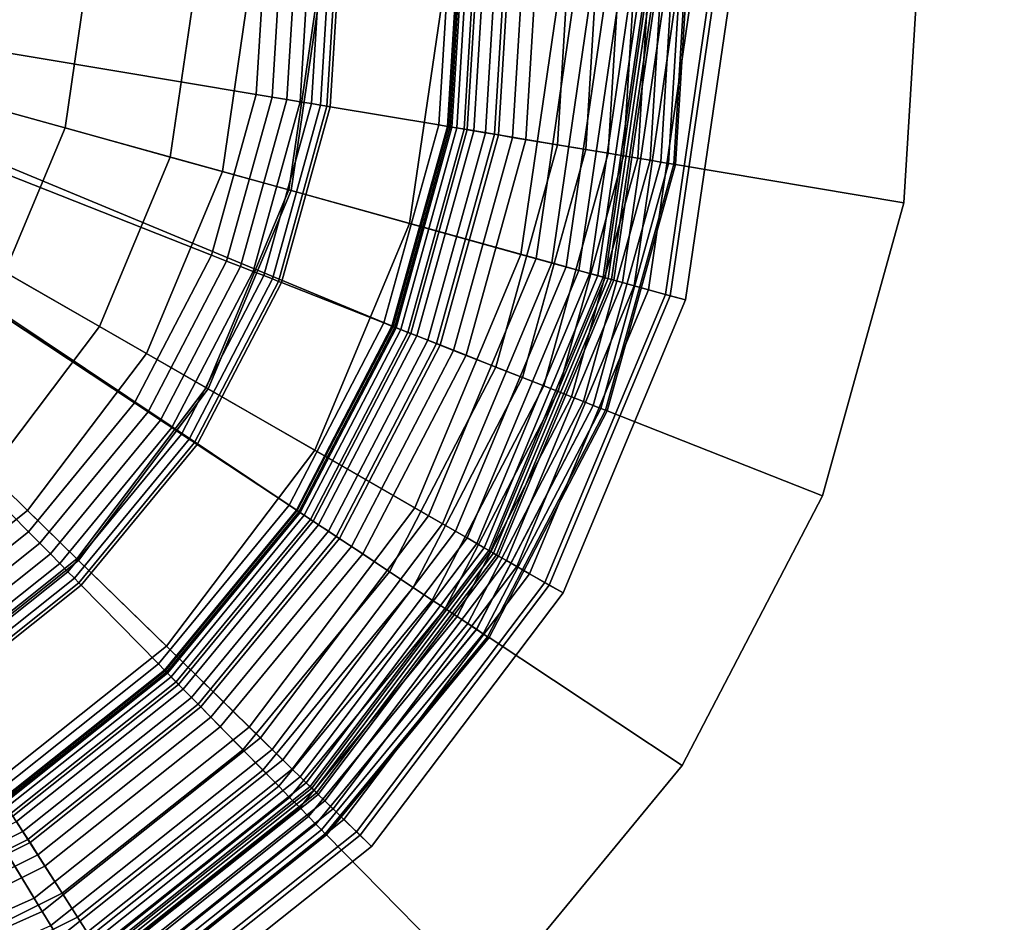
# Model space of a CAD drawing. Extents: x -43.1 to 43.1, y -41.3 to 41.3.
# Tile 302 of 656: x -4.6 to -3.6, y -18.6 to -17.7. Entities that reach past the tile are written whole.
import ezdxf

# ---------------------------------------------------------------- set-up
doc = ezdxf.new("R2010")
doc.units = 0
for name, color, linetype in [('LAMP', 7, 'CONTINUOUS'), ('LAMP_SUPPORT', 18, 'CONTINUOUS'), ('METAL_BASE', 254, 'CONTINUOUS')]:
    doc.layers.add(name, color=color, linetype=linetype)

msp = doc.modelspace()

# ---------------------------------------------------------------- linework, layer by layer
at = {"layer": 'LAMP'}
for points in [[(-4.3468, -17.6748, 49.367), (-4.367, -17.486, 49.367), (-5.1041, -17.6602, 49.367), (-4.3743, -17.8627, 49.367)], [(-4.5041, -17.6718, 52.4972), (-4.5258, -17.8206, 52.4972), (-4.5838, -17.9594, 52.4972), (-5.1041, -17.6602, 52.4972)], [(-4.5621, -18.1892, 49.367), (-4.4475, -18.0378, 49.367), (-5.1041, -17.6602, 49.367), (-4.7106, -18.3074, 49.367)], [(-4.3743, -17.8627, 49.367), (-5.1041, -17.6602, 49.367), (-4.4475, -18.0378, 49.367)], [(-4.399, -17.6738, 52.4759), (-4.4245, -17.8487, 52.4759), (-4.5258, -17.8206, 52.4972), (-4.5041, -17.6718, 52.4972)], [(-4.2805, -17.6761, 52.4176), (-4.3103, -17.8804, 52.4176), (-4.4245, -17.8487, 52.4759), (-4.399, -17.6738, 52.4759)], [(-4.3468, -17.6748, 49.367), (-4.3743, -17.8627, 49.367), (-4.3082, -17.881, 49.8664), (-4.2783, -17.6761, 49.8664)], [(-4.1599, -17.6784, 52.3306), (-4.1941, -17.9126, 52.3306), (-4.3103, -17.8804, 52.4176), (-4.2805, -17.6761, 52.4176)], [(-4.2783, -17.6761, 49.8664), (-4.3082, -17.881, 49.8664), (-4.0722, -17.9464, 49.8588), (-4.0335, -17.6808, 49.8588)], [(-4.0486, -17.6805, 52.2234), (-4.0868, -17.9424, 52.2234), (-4.1941, -17.9126, 52.3306), (-4.1599, -17.6784, 52.3306)], [(-3.958, -17.6823, 52.1042), (-3.9995, -17.9666, 52.1042), (-4.0868, -17.9424, 52.2234), (-4.0486, -17.6805, 52.2234)], [(-4.0335, -17.6808, 49.8588), (-4.0722, -17.9464, 49.8588), (-4.0572, -17.9506, 49.8601), (-4.0179, -17.6811, 49.8601)], [(-4.0179, -17.6811, 49.8601), (-4.0572, -17.9506, 49.8601), (-4.0433, -17.9545, 49.8647), (-4.0034, -17.6814, 49.8647)], [(-4.0034, -17.6814, 49.8647), (-4.0433, -17.9545, 49.8647), (-4.0309, -17.9579, 49.8722), (-3.9906, -17.6816, 49.8722)], [(-3.9906, -17.6816, 49.8722), (-4.0309, -17.9579, 49.8722), (-4.0206, -17.9607, 49.8822), (-3.9799, -17.6818, 49.8822)], [(-3.9799, -17.6818, 49.8822), (-4.0206, -17.9607, 49.8822), (-4.0127, -17.9629, 49.8943), (-3.9717, -17.682, 49.8943)], [(-3.9717, -17.682, 49.8943), (-4.0127, -17.9629, 49.8943), (-4.0076, -17.9643, 49.9082), (-3.9664, -17.6821, 49.9082)], [(-3.9664, -17.6821, 49.9082), (-4.0076, -17.9643, 49.9082), (-4.0057, -17.9649, 49.9233), (-3.9645, -17.6821, 49.9233)], [(-3.9645, -17.6821, 49.9233), (-4.0057, -17.9649, 49.9233), (-4.0028, -17.9657, 50.1573), (-3.9614, -17.6822, 50.1573)], [(-3.9614, -17.6822, 50.1573), (-4.0028, -17.9657, 50.1573), (-3.9972, -17.9672, 50.4272), (-3.9556, -17.6823, 50.4272)], [(-3.8994, -17.6834, 51.9815), (-3.943, -17.9823, 51.9815), (-3.9995, -17.9666, 52.1042), (-3.958, -17.6823, 52.1042)], [(-3.9556, -17.6823, 50.4272), (-3.9972, -17.9672, 50.4272), (-3.9889, -17.9695, 50.7202), (-3.947, -17.6825, 50.7202)], [(-3.947, -17.6825, 50.7202), (-3.9889, -17.9695, 50.7202), (-3.9779, -17.9726, 51.0232), (-3.9356, -17.6827, 51.0232)], [(-3.9356, -17.6827, 51.0232), (-3.9779, -17.9726, 51.0232), (-3.9641, -17.9764, 51.3235), (-3.9213, -17.683, 51.3235)], [(-3.9213, -17.683, 51.3235), (-3.9641, -17.9764, 51.3235), (-3.9476, -17.981, 51.6079), (-3.9042, -17.6833, 51.6079)], [(-3.9042, -17.6833, 51.6079), (-3.9476, -17.981, 51.6079), (-3.9283, -17.9863, 51.8637), (-3.8841, -17.6837, 51.8637)], [(-3.8841, -17.6837, 51.8637), (-3.9283, -17.9863, 51.8637), (-3.943, -17.9823, 51.9815), (-3.8994, -17.6834, 51.9815)], [(-4.4245, -17.8487, 52.4759), (-4.4927, -18.0118, 52.4759), (-4.5838, -17.9594, 52.4972), (-4.5258, -17.8206, 52.4972)], [(-4.3103, -17.8804, 52.4176), (-4.39, -18.0709, 52.4176), (-4.4927, -18.0118, 52.4759), (-4.4245, -17.8487, 52.4759)], [(-4.3743, -17.8627, 49.367), (-4.4475, -18.0378, 49.367), (-4.3881, -18.072, 49.8664), (-4.3082, -17.881, 49.8664)], [(-4.1941, -17.9126, 52.3306), (-4.2854, -18.131, 52.3306), (-4.39, -18.0709, 52.4176), (-4.3103, -17.8804, 52.4176)], [(-4.3082, -17.881, 49.8664), (-4.3881, -18.072, 49.8664), (-4.1758, -18.1941, 49.8588), (-4.0722, -17.9464, 49.8588)], [(-4.0868, -17.9424, 52.2234), (-4.189, -18.1865, 52.2234), (-4.2854, -18.131, 52.3306), (-4.1941, -17.9126, 52.3306)], [(-3.9995, -17.9666, 52.1042), (-4.1104, -18.2317, 52.1042), (-4.189, -18.1865, 52.2234), (-4.0868, -17.9424, 52.2234)], [(-4.0722, -17.9464, 49.8588), (-4.1758, -18.1941, 49.8588), (-4.1623, -18.2018, 49.8601), (-4.0572, -17.9506, 49.8601)], [(-4.4927, -18.0118, 52.4759), (-4.5994, -18.1528, 52.4759), (-4.6746, -18.0794, 52.4972), (-4.5838, -17.9594, 52.4972)], [(-4.0572, -17.9506, 49.8601), (-4.1623, -18.2018, 49.8601), (-4.1498, -18.209, 49.8647), (-4.0433, -17.9545, 49.8647)], [(-4.0433, -17.9545, 49.8647), (-4.1498, -18.209, 49.8647), (-4.1387, -18.2154, 49.8722), (-4.0309, -17.9579, 49.8722)], [(-4.0309, -17.9579, 49.8722), (-4.1387, -18.2154, 49.8722), (-4.1294, -18.2208, 49.8822), (-4.0206, -17.9607, 49.8822)], [(-4.0206, -17.9607, 49.8822), (-4.1294, -18.2208, 49.8822), (-4.1223, -18.2249, 49.8943), (-4.0127, -17.9629, 49.8943)], [(-4.0127, -17.9629, 49.8943), (-4.1223, -18.2249, 49.8943), (-4.1177, -18.2275, 49.9082), (-4.0076, -17.9643, 49.9082)], [(-4.0076, -17.9643, 49.9082), (-4.1177, -18.2275, 49.9082), (-4.116, -18.2285, 49.9233), (-4.0057, -17.9649, 49.9233)], [(-4.0057, -17.9649, 49.9233), (-4.116, -18.2285, 49.9233), (-4.1133, -18.23, 50.1573), (-4.0028, -17.9657, 50.1573)], [(-4.0028, -17.9657, 50.1573), (-4.1133, -18.23, 50.1573), (-4.1083, -18.2329, 50.4272), (-3.9972, -17.9672, 50.4272)], [(-3.943, -17.9823, 51.9815), (-4.0596, -18.2609, 51.9815), (-4.1104, -18.2317, 52.1042), (-3.9995, -17.9666, 52.1042)], [(-3.9972, -17.9672, 50.4272), (-4.1083, -18.2329, 50.4272), (-4.1008, -18.2372, 50.7202), (-3.9889, -17.9695, 50.7202)], [(-3.9889, -17.9695, 50.7202), (-4.1008, -18.2372, 50.7202), (-4.0909, -18.2429, 51.0232), (-3.9779, -17.9726, 51.0232)], [(-3.9779, -17.9726, 51.0232), (-4.0909, -18.2429, 51.0232), (-4.0786, -18.25, 51.3235), (-3.9641, -17.9764, 51.3235)], [(-3.9641, -17.9764, 51.3235), (-4.0786, -18.25, 51.3235), (-4.0637, -18.2585, 51.6079), (-3.9476, -17.981, 51.6079)], [(-3.9476, -17.981, 51.6079), (-4.0637, -18.2585, 51.6079), (-4.0463, -18.2685, 51.8637), (-3.9283, -17.9863, 51.8637)], [(-3.9283, -17.9863, 51.8637), (-4.0463, -18.2685, 51.8637), (-4.0596, -18.2609, 51.9815), (-3.943, -17.9823, 51.9815)], [(-4.39, -18.0709, 52.4176), (-4.5145, -18.2356, 52.4176), (-4.5994, -18.1528, 52.4759), (-4.4927, -18.0118, 52.4759)], [(-4.4475, -18.0378, 49.367), (-4.5621, -18.1892, 49.367), (-4.513, -18.2371, 49.8664), (-4.3881, -18.072, 49.8664)], [(-4.2854, -18.131, 52.3306), (-4.4282, -18.3198, 52.3306), (-4.5145, -18.2356, 52.4176), (-4.39, -18.0709, 52.4176)], [(-4.3881, -18.072, 49.8664), (-4.513, -18.2371, 49.8664), (-4.3377, -18.4081, 49.8588), (-4.1758, -18.1941, 49.8588)], [(-4.189, -18.1865, 52.2234), (-4.3486, -18.3976, 52.2234), (-4.4282, -18.3198, 52.3306), (-4.2854, -18.131, 52.3306)], [(-4.5145, -18.2356, 52.4176), (-4.6761, -18.3642, 52.4176), (-4.7377, -18.2629, 52.4759), (-4.5994, -18.1528, 52.4759)], [(-4.1104, -18.2317, 52.1042), (-4.2837, -18.4609, 52.1042), (-4.3486, -18.3976, 52.2234), (-4.189, -18.1865, 52.2234)], [(-4.5621, -18.1892, 49.367), (-4.7106, -18.3074, 49.367), (-4.675, -18.366, 49.8664), (-4.513, -18.2371, 49.8664)], [(-4.1758, -18.1941, 49.8588), (-4.3377, -18.4081, 49.8588), (-4.3265, -18.4191, 49.8601), (-4.1623, -18.2018, 49.8601)], [(-4.1623, -18.2018, 49.8601), (-4.3265, -18.4191, 49.8601), (-4.3162, -18.4291, 49.8647), (-4.1498, -18.209, 49.8647)], [(-4.1498, -18.209, 49.8647), (-4.3162, -18.4291, 49.8647), (-4.3071, -18.4381, 49.8722), (-4.1387, -18.2154, 49.8722)], [(-4.1387, -18.2154, 49.8722), (-4.3071, -18.4381, 49.8722), (-4.2994, -18.4456, 49.8822), (-4.1294, -18.2208, 49.8822)], [(-4.1294, -18.2208, 49.8822), (-4.2994, -18.4456, 49.8822), (-4.2935, -18.4513, 49.8943), (-4.1223, -18.2249, 49.8943)], [(-4.1223, -18.2249, 49.8943), (-4.2935, -18.4513, 49.8943), (-4.2897, -18.455, 49.9082), (-4.1177, -18.2275, 49.9082)], [(-4.1177, -18.2275, 49.9082), (-4.2897, -18.455, 49.9082), (-4.2883, -18.4564, 49.9233), (-4.116, -18.2285, 49.9233)], [(-4.116, -18.2285, 49.9233), (-4.2883, -18.4564, 49.9233), (-4.2861, -18.4585, 50.1573), (-4.1133, -18.23, 50.1573)], [(-4.1133, -18.23, 50.1573), (-4.2861, -18.4585, 50.1573), (-4.282, -18.4626, 50.4272), (-4.1083, -18.2329, 50.4272)], [(-4.0596, -18.2609, 51.9815), (-4.2417, -18.5018, 51.9815), (-4.2837, -18.4609, 52.1042), (-4.1104, -18.2317, 52.1042)], [(-4.1083, -18.2329, 50.4272), (-4.282, -18.4626, 50.4272), (-4.2758, -18.4686, 50.7202), (-4.1008, -18.2372, 50.7202)], [(-4.4282, -18.3198, 52.3306), (-4.6135, -18.4672, 52.3306), (-4.6761, -18.3642, 52.4176), (-4.5145, -18.2356, 52.4176)], [(-4.513, -18.2371, 49.8664), (-4.675, -18.366, 49.8664), (-4.5478, -18.5752, 49.8588), (-4.3377, -18.4081, 49.8588)], [(-4.1008, -18.2372, 50.7202), (-4.2758, -18.4686, 50.7202), (-4.2676, -18.4765, 51.0232), (-4.0909, -18.2429, 51.0232)], [(-4.0909, -18.2429, 51.0232), (-4.2676, -18.4765, 51.0232), (-4.2574, -18.4865, 51.3235), (-4.0786, -18.25, 51.3235)], [(-4.0786, -18.25, 51.3235), (-4.2574, -18.4865, 51.3235), (-4.2452, -18.4985, 51.6079), (-4.0637, -18.2585, 51.6079)], [(-4.0637, -18.2585, 51.6079), (-4.2452, -18.4985, 51.6079), (-4.2308, -18.5125, 51.8637), (-4.0463, -18.2685, 51.8637)], [(-4.0463, -18.2685, 51.8637), (-4.2308, -18.5125, 51.8637), (-4.2417, -18.5018, 51.9815), (-4.0596, -18.2609, 51.9815)], [(-4.3486, -18.3976, 52.2234), (-4.5557, -18.5623, 52.2234), (-4.6135, -18.4672, 52.3306), (-4.4282, -18.3198, 52.3306)], [(-4.675, -18.366, 49.8664), (-4.864, -18.4506, 49.8664), (-4.7928, -18.6848, 49.8588), (-4.5478, -18.5752, 49.8588)], [(-4.2837, -18.4609, 52.1042), (-4.5086, -18.6397, 52.1042), (-4.5557, -18.5623, 52.2234), (-4.3486, -18.3976, 52.2234)], [(-4.3377, -18.4081, 49.8588), (-4.5478, -18.5752, 49.8588), (-4.5397, -18.5886, 49.8601), (-4.3265, -18.4191, 49.8601)], [(-4.3265, -18.4191, 49.8601), (-4.5397, -18.5886, 49.8601), (-4.5322, -18.6009, 49.8647), (-4.3162, -18.4291, 49.8647)], [(-4.3162, -18.4291, 49.8647), (-4.5322, -18.6009, 49.8647), (-4.5255, -18.6119, 49.8722), (-4.3071, -18.4381, 49.8722)], [(-4.3071, -18.4381, 49.8722), (-4.5255, -18.6119, 49.8722), (-4.52, -18.621, 49.8822), (-4.2994, -18.4456, 49.8822)], [(-4.2994, -18.4456, 49.8822), (-4.52, -18.621, 49.8822), (-4.5157, -18.628, 49.8943), (-4.2935, -18.4513, 49.8943)], [(-4.2935, -18.4513, 49.8943), (-4.5157, -18.628, 49.8943), (-4.513, -18.6326, 49.9082), (-4.2897, -18.455, 49.9082)], [(-4.2897, -18.455, 49.9082), (-4.513, -18.6326, 49.9082), (-4.5119, -18.6342, 49.9233), (-4.2883, -18.4564, 49.9233)], [(-4.2883, -18.4564, 49.9233), (-4.5119, -18.6342, 49.9233), (-4.5104, -18.6368, 50.1573), (-4.2861, -18.4585, 50.1573)], [(-4.2861, -18.4585, 50.1573), (-4.5104, -18.6368, 50.1573), (-4.5073, -18.6418, 50.4272), (-4.282, -18.4626, 50.4272)], [(-4.2417, -18.5018, 51.9815), (-4.4781, -18.6898, 51.9815), (-4.5086, -18.6397, 52.1042), (-4.2837, -18.4609, 52.1042)], [(-4.5557, -18.5623, 52.2234), (-4.7972, -18.6704, 52.2234), (-4.8296, -18.5639, 52.3306), (-4.6135, -18.4672, 52.3306)], [(-4.282, -18.4626, 50.4272), (-4.5073, -18.6418, 50.4272), (-4.5029, -18.6492, 50.7202), (-4.2758, -18.4686, 50.7202)], [(-4.2758, -18.4686, 50.7202), (-4.5029, -18.6492, 50.7202), (-4.4969, -18.6589, 51.0232), (-4.2676, -18.4765, 51.0232)], [(-4.2676, -18.4765, 51.0232), (-4.4969, -18.6589, 51.0232), (-4.4895, -18.6711, 51.3235), (-4.2574, -18.4865, 51.3235)], [(-4.2574, -18.4865, 51.3235), (-4.4895, -18.6711, 51.3235), (-4.4806, -18.6857, 51.6079), (-4.2452, -18.4985, 51.6079)], [(-4.2452, -18.4985, 51.6079), (-4.4806, -18.6857, 51.6079), (-4.4702, -18.7029, 51.8637), (-4.2308, -18.5125, 51.8637)], [(-4.2308, -18.5125, 51.8637), (-4.4702, -18.7029, 51.8637), (-4.4781, -18.6898, 51.9815), (-4.2417, -18.5018, 51.9815)], [(-4.5086, -18.6397, 52.1042), (-4.7709, -18.7571, 52.1042), (-4.7972, -18.6704, 52.2234), (-4.5557, -18.5623, 52.2234)], [(-4.5478, -18.5752, 49.8588), (-4.7928, -18.6848, 49.8588), (-4.7883, -18.6998, 49.8601), (-4.5397, -18.5886, 49.8601)]]:
    msp.add_3dface(points, dxfattribs=at)
at = {"layer": 'LAMP_SUPPORT'}
for points in [[(-4.1122, -17.8268, 46.1202), (-4.0994, -17.6179, 46.1202), (-4.1261, -17.619, 46.1081), (-4.1385, -17.8223, 46.1081)], [(-4.1323, -17.8234, 49.7261), (-4.1198, -17.6188, 49.7261), (-4.1085, -17.6183, 49.7333), (-4.1211, -17.8253, 49.7333)], [(-4.1211, -17.8253, 49.7333), (-4.1085, -17.6183, 49.7333), (-4.0957, -17.6177, 49.7378), (-4.1085, -17.8274, 49.7378)], [(-4.082, -17.8318, 46.1302), (-4.0688, -17.6165, 46.1302), (-4.0994, -17.6179, 46.1202), (-4.1122, -17.8268, 46.1202)], [(-4.1085, -17.8274, 49.7378), (-4.0957, -17.6177, 49.7378), (-4.0817, -17.6171, 49.7394), (-4.0948, -17.8297, 49.7394)], [(-4.0948, -17.8297, 49.7394), (-4.0817, -17.6171, 49.7394), (-3.9886, -17.613, 49.7394), (-4.0028, -17.8451, 49.7394)], [(-4.0516, -17.8369, 46.1378), (-4.038, -17.6152, 46.1378), (-4.0688, -17.6165, 46.1302), (-4.082, -17.8318, 46.1302)], [(-4.0244, -17.8414, 46.1425), (-4.0105, -17.614, 46.1425), (-4.038, -17.6152, 46.1378), (-4.0516, -17.8369, 46.1378)], [(-4.0028, -17.8451, 46.1442), (-3.9886, -17.613, 46.1442), (-4.0105, -17.614, 46.1425), (-4.0244, -17.8414, 46.1425)], [(-3.9879, -17.8475, 46.146), (-3.9736, -17.6124, 46.146), (-3.9886, -17.613, 46.1442), (-4.0028, -17.8451, 46.1442)], [(-4.0028, -17.8451, 49.7394), (-3.9886, -17.613, 49.7394), (-3.9736, -17.6124, 49.7377), (-3.9879, -17.8475, 49.7377)], [(-3.9743, -17.8498, 46.1509), (-3.9597, -17.6118, 46.1509), (-3.9736, -17.6124, 46.146), (-3.9879, -17.8475, 46.146)], [(-3.9879, -17.8475, 49.7377), (-3.9736, -17.6124, 49.7377), (-3.9597, -17.6118, 49.7328), (-3.9743, -17.8498, 49.7328)], [(-3.9623, -17.8518, 46.1587), (-3.9476, -17.6112, 46.1587), (-3.9597, -17.6118, 46.1509), (-3.9743, -17.8498, 46.1509)], [(-3.9743, -17.8498, 49.7328), (-3.9597, -17.6118, 49.7328), (-3.9476, -17.6112, 49.725), (-3.9623, -17.8518, 49.725)], [(-3.9522, -17.8535, 46.1688), (-3.9374, -17.6108, 46.1688), (-3.9476, -17.6112, 46.1587), (-3.9623, -17.8518, 46.1587)], [(-3.9623, -17.8518, 49.725), (-3.9476, -17.6112, 49.725), (-3.9374, -17.6108, 49.7148), (-3.9522, -17.8535, 49.7148)], [(-3.9446, -17.8548, 46.181), (-3.9297, -17.6105, 46.181), (-3.9374, -17.6108, 46.1688), (-3.9522, -17.8535, 46.1688)], [(-3.9522, -17.8535, 49.7148), (-3.9374, -17.6108, 49.7148), (-3.9297, -17.6105, 49.7026), (-3.9446, -17.8548, 49.7026)], [(-3.9397, -17.8556, 46.1948), (-3.9247, -17.6102, 46.1948), (-3.9297, -17.6105, 46.181), (-3.9446, -17.8548, 46.181)], [(-3.9446, -17.8548, 49.7026), (-3.9297, -17.6105, 49.7026), (-3.9247, -17.6102, 49.6888), (-3.9397, -17.8556, 49.6888)], [(-3.938, -17.8559, 46.2099), (-3.923, -17.6102, 46.2099), (-3.9247, -17.6102, 46.1948), (-3.9397, -17.8556, 46.1948)], [(-3.9397, -17.8556, 49.6888), (-3.9247, -17.6102, 49.6888), (-3.923, -17.6102, 49.6738), (-3.938, -17.8559, 49.6738)], [(-3.938, -17.8559, 49.6738), (-3.923, -17.6102, 49.6738), (-3.923, -17.6102, 46.2099), (-3.938, -17.8559, 46.2099)], [(-5.0781, -17.6509, 48.7749), (-4.1443, -17.6198, 48.7749), (-4.1565, -17.8193, 48.7749), (-4.2099, -18.0119, 48.7749)], [(-4.3418, -17.7883, 44.9914), (-4.332, -17.628, 44.9914), (-4.6858, -17.6435, 44.9914), (-4.6911, -17.7299, 44.9914)], [(-4.3265, -17.7909, 44.9931), (-4.3165, -17.6273, 44.9931), (-4.332, -17.628, 44.9914), (-4.3418, -17.7883, 44.9914)], [(-4.3122, -17.7933, 44.9979), (-4.3021, -17.6267, 44.9979), (-4.3165, -17.6273, 44.9931), (-4.3265, -17.7909, 44.9931)], [(-4.2995, -17.7954, 45.0055), (-4.2891, -17.6261, 45.0055), (-4.3021, -17.6267, 44.9979), (-4.3122, -17.7933, 44.9979)], [(-4.2885, -17.7972, 45.0155), (-4.278, -17.6257, 45.0155), (-4.2891, -17.6261, 45.0055), (-4.2995, -17.7954, 45.0055)], [(-4.2798, -17.7987, 45.0276), (-4.2692, -17.6253, 45.0276), (-4.278, -17.6257, 45.0155), (-4.2885, -17.7972, 45.0155)], [(-4.2736, -17.7997, 45.0415), (-4.2629, -17.625, 45.0415), (-4.2692, -17.6253, 45.0276), (-4.2798, -17.7987, 45.0276)], [(-4.2704, -17.8003, 45.0568), (-4.2596, -17.6249, 45.0568), (-4.2629, -17.625, 45.0415), (-4.2736, -17.7997, 45.0415)], [(-4.1658, -17.8178, 46.0789), (-4.1537, -17.6202, 46.0789), (-4.2596, -17.6249, 45.0568), (-4.2704, -17.8003, 45.0568)], [(-4.1576, -17.8192, 46.0942), (-4.1454, -17.6199, 46.0942), (-4.1537, -17.6202, 46.0789), (-4.1658, -17.8178, 46.0789)], [(-4.1385, -17.8223, 46.1081), (-4.1261, -17.619, 46.1081), (-4.1454, -17.6199, 46.0942), (-4.1576, -17.8192, 46.0942)], [(-4.1565, -17.8193, 48.7749), (-4.1443, -17.6198, 48.7749), (-4.1427, -17.6198, 49.6786), (-4.1549, -17.8196, 49.6786)], [(-4.1549, -17.8196, 49.6786), (-4.1427, -17.6198, 49.6786), (-4.141, -17.6197, 49.6925), (-4.1533, -17.8199, 49.6925)], [(-4.1533, -17.8199, 49.6925), (-4.141, -17.6197, 49.6925), (-4.1364, -17.6195, 49.7054), (-4.1487, -17.8206, 49.7054)], [(-4.1487, -17.8206, 49.7054), (-4.1364, -17.6195, 49.7054), (-4.1292, -17.6192, 49.7167), (-4.1416, -17.8218, 49.7167)], [(-4.1416, -17.8218, 49.7167), (-4.1292, -17.6192, 49.7167), (-4.1198, -17.6188, 49.7261), (-4.1323, -17.8234, 49.7261)], [(-5.0773, -17.6703, 48.7749), (-5.0781, -17.6509, 48.7749), (-4.2099, -18.0119, 48.7749), (-4.3022, -18.1892, 48.7749)], [(-5.0773, -17.6703, 48.7749), (-4.3022, -18.1892, 48.7749), (-4.4294, -18.3435, 48.7749), (-4.5858, -18.4679, 48.7749)], [(-4.3847, -17.9431, 44.9914), (-4.3418, -17.7883, 44.9914), (-4.6911, -17.7299, 44.9914), (-4.7142, -17.8133, 44.9914)], [(-4.3703, -17.9488, 44.9931), (-4.3265, -17.7909, 44.9931), (-4.3418, -17.7883, 44.9914), (-4.3847, -17.9431, 44.9914)], [(-4.3568, -17.9541, 44.9979), (-4.3122, -17.7933, 44.9979), (-4.3265, -17.7909, 44.9931), (-4.3703, -17.9488, 44.9931)], [(-4.3448, -17.9588, 45.0055), (-4.2995, -17.7954, 45.0055), (-4.3122, -17.7933, 44.9979), (-4.3568, -17.9541, 44.9979)], [(-4.3344, -17.9629, 45.0155), (-4.2885, -17.7972, 45.0155), (-4.2995, -17.7954, 45.0055), (-4.3448, -17.9588, 45.0055)], [(-4.3262, -17.9661, 45.0276), (-4.2798, -17.7987, 45.0276), (-4.2885, -17.7972, 45.0155), (-4.3344, -17.9629, 45.0155)], [(-4.3204, -17.9684, 45.0415), (-4.2736, -17.7997, 45.0415), (-4.2798, -17.7987, 45.0276), (-4.3262, -17.9661, 45.0276)], [(-4.3173, -17.9696, 45.0568), (-4.2704, -17.8003, 45.0568), (-4.2736, -17.7997, 45.0415), (-4.3204, -17.9684, 45.0415)], [(-4.2187, -18.0085, 46.0789), (-4.1658, -17.8178, 46.0789), (-4.2704, -17.8003, 45.0568), (-4.3173, -17.9696, 45.0568)], [(-4.4589, -18.0855, 44.9914), (-4.3847, -17.9431, 44.9914), (-4.7142, -17.8133, 44.9914), (-4.7542, -17.8901, 44.9914)], [(-4.211, -18.0115, 46.0942), (-4.1576, -17.8192, 46.0942), (-4.1658, -17.8178, 46.0789), (-4.2187, -18.0085, 46.0789)], [(-4.193, -18.0186, 46.1081), (-4.1385, -17.8223, 46.1081), (-4.1576, -17.8192, 46.0942), (-4.211, -18.0115, 46.0942)], [(-4.2099, -18.0119, 48.7749), (-4.1565, -17.8193, 48.7749), (-4.1549, -17.8196, 49.6786), (-4.2084, -18.0126, 49.6786)], [(-4.2084, -18.0126, 49.6786), (-4.1549, -17.8196, 49.6786), (-4.1533, -17.8199, 49.6925), (-4.2069, -18.0132, 49.6925)], [(-4.2069, -18.0132, 49.6925), (-4.1533, -17.8199, 49.6925), (-4.1487, -17.8206, 49.7054), (-4.2026, -18.0148, 49.7054)], [(-4.2026, -18.0148, 49.7054), (-4.1487, -17.8206, 49.7054), (-4.1416, -17.8218, 49.7167), (-4.1959, -18.0175, 49.7167)], [(-4.1959, -18.0175, 49.7167), (-4.1416, -17.8218, 49.7167), (-4.1323, -17.8234, 49.7261), (-4.1871, -18.0209, 49.7261)], [(-4.1681, -18.0284, 46.1202), (-4.1122, -17.8268, 46.1202), (-4.1385, -17.8223, 46.1081), (-4.193, -18.0186, 46.1081)], [(-4.1871, -18.0209, 49.7261), (-4.1323, -17.8234, 49.7261), (-4.1211, -17.8253, 49.7333), (-4.1766, -18.0251, 49.7333)], [(-4.1766, -18.0251, 49.7333), (-4.1211, -17.8253, 49.7333), (-4.1085, -17.8274, 49.7378), (-4.1646, -18.0298, 49.7378)], [(-4.1396, -18.0396, 46.1302), (-4.082, -17.8318, 46.1302), (-4.1122, -17.8268, 46.1202), (-4.1681, -18.0284, 46.1202)], [(-4.1646, -18.0298, 49.7378), (-4.1085, -17.8274, 49.7378), (-4.0948, -17.8297, 49.7394), (-4.1517, -18.0349, 49.7394)], [(-4.1517, -18.0349, 49.7394), (-4.0948, -17.8297, 49.7394), (-4.0028, -17.8451, 49.7394), (-4.0649, -18.0691, 49.7394)], [(-4.1109, -18.0509, 46.1378), (-4.0516, -17.8369, 46.1378), (-4.082, -17.8318, 46.1302), (-4.1396, -18.0396, 46.1302)], [(-4.0853, -18.061, 46.1425), (-4.0244, -17.8414, 46.1425), (-4.0516, -17.8369, 46.1378), (-4.1109, -18.0509, 46.1378)], [(-4.0649, -18.0691, 46.1442), (-4.0028, -17.8451, 46.1442), (-4.0244, -17.8414, 46.1425), (-4.0853, -18.061, 46.1425)], [(-4.0509, -18.0746, 46.146), (-3.9879, -17.8475, 46.146), (-4.0028, -17.8451, 46.1442), (-4.0649, -18.0691, 46.1442)], [(-4.0649, -18.0691, 49.7394), (-4.0028, -17.8451, 49.7394), (-3.9879, -17.8475, 49.7377), (-4.0509, -18.0746, 49.7377)], [(-4.038, -18.0797, 46.1509), (-3.9743, -17.8498, 46.1509), (-3.9879, -17.8475, 46.146), (-4.0509, -18.0746, 46.146)], [(-4.0509, -18.0746, 49.7377), (-3.9879, -17.8475, 49.7377), (-3.9743, -17.8498, 49.7328), (-4.038, -18.0797, 49.7328)], [(-4.0267, -18.0841, 46.1587), (-3.9623, -17.8518, 46.1587), (-3.9743, -17.8498, 46.1509), (-4.038, -18.0797, 46.1509)], [(-4.038, -18.0797, 49.7328), (-3.9743, -17.8498, 49.7328), (-3.9623, -17.8518, 49.725), (-4.0267, -18.0841, 49.725)], [(-4.0172, -18.0878, 46.1688), (-3.9522, -17.8535, 46.1688), (-3.9623, -17.8518, 46.1587), (-4.0267, -18.0841, 46.1587)], [(-4.0267, -18.0841, 49.725), (-3.9623, -17.8518, 49.725), (-3.9522, -17.8535, 49.7148), (-4.0172, -18.0879, 49.7148)], [(-4.01, -18.0907, 46.181), (-3.9446, -17.8548, 46.181), (-3.9522, -17.8535, 46.1688), (-4.0172, -18.0878, 46.1688)], [(-4.0172, -18.0879, 49.7148), (-3.9522, -17.8535, 49.7148), (-3.9446, -17.8548, 49.7026), (-4.01, -18.0907, 49.7026)], [(-4.0054, -18.0925, 46.1948), (-3.9397, -17.8556, 46.1948), (-3.9446, -17.8548, 46.181), (-4.01, -18.0907, 46.181)], [(-4.01, -18.0907, 49.7026), (-3.9446, -17.8548, 49.7026), (-3.9397, -17.8556, 49.6888), (-4.0054, -18.0925, 49.6888)], [(-4.0038, -18.0931, 46.2099), (-3.938, -17.8559, 46.2099), (-3.9397, -17.8556, 46.1948), (-4.0054, -18.0925, 46.1948)], [(-4.0054, -18.0925, 49.6888), (-3.9397, -17.8556, 49.6888), (-3.938, -17.8559, 49.6738), (-4.0038, -18.0931, 49.6738)], [(-4.0038, -18.0931, 49.6738), (-3.938, -17.8559, 49.6738), (-3.938, -17.8559, 46.2099), (-4.0038, -18.0931, 46.2099)], [(-4.5611, -18.2095, 44.9914), (-4.4589, -18.0855, 44.9914), (-4.7542, -17.8901, 44.9914), (-4.8093, -17.9569, 44.9914)], [(-4.4459, -18.0941, 44.9931), (-4.3703, -17.9488, 44.9931), (-4.3847, -17.9431, 44.9914), (-4.4589, -18.0855, 44.9914)], [(-4.4339, -18.1021, 44.9979), (-4.3568, -17.9541, 44.9979), (-4.3703, -17.9488, 44.9931), (-4.4459, -18.0941, 44.9931)], [(-4.6867, -18.3094, 44.9914), (-4.5611, -18.2095, 44.9914), (-4.8093, -17.9569, 44.9914), (-4.877, -18.0108, 44.9914)], [(-4.4231, -18.1092, 45.0055), (-4.3448, -17.9588, 45.0055), (-4.3568, -17.9541, 44.9979), (-4.4339, -18.1021, 44.9979)], [(-4.4138, -18.1154, 45.0155), (-4.3344, -17.9629, 45.0155), (-4.3448, -17.9588, 45.0055), (-4.4231, -18.1092, 45.0055)], [(-4.4064, -18.1203, 45.0276), (-4.3262, -17.9661, 45.0276), (-4.3344, -17.9629, 45.0155), (-4.4138, -18.1154, 45.0155)], [(-4.4012, -18.1237, 45.0415), (-4.3204, -17.9684, 45.0415), (-4.3262, -17.9661, 45.0276), (-4.4064, -18.1203, 45.0276)], [(-4.3985, -18.1255, 45.0568), (-4.3173, -17.9696, 45.0568), (-4.3204, -17.9684, 45.0415), (-4.4012, -18.1237, 45.0415)], [(-4.3101, -18.184, 46.0789), (-4.2187, -18.0085, 46.0789), (-4.3173, -17.9696, 45.0568), (-4.3985, -18.1255, 45.0568)], [(-4.3031, -18.1886, 46.0942), (-4.211, -18.0115, 46.0942), (-4.2187, -18.0085, 46.0789), (-4.3101, -18.184, 46.0789)], [(-4.287, -18.1993, 46.1081), (-4.193, -18.0186, 46.1081), (-4.211, -18.0115, 46.0942), (-4.3031, -18.1886, 46.0942)], [(-4.3022, -18.1892, 48.7749), (-4.2099, -18.0119, 48.7749), (-4.2084, -18.0126, 49.6786), (-4.3008, -18.1902, 49.6786)], [(-4.3008, -18.1902, 49.6786), (-4.2084, -18.0126, 49.6786), (-4.2069, -18.0132, 49.6925), (-4.2995, -18.1911, 49.6925)], [(-4.2995, -18.1911, 49.6925), (-4.2069, -18.0132, 49.6925), (-4.2026, -18.0148, 49.7054), (-4.2956, -18.1936, 49.7054)], [(-4.2956, -18.1936, 49.7054), (-4.2026, -18.0148, 49.7054), (-4.1959, -18.0175, 49.7167), (-4.2896, -18.1976, 49.7167)], [(-4.2896, -18.1976, 49.7167), (-4.1959, -18.0175, 49.7167), (-4.1871, -18.0209, 49.7261), (-4.2818, -18.2028, 49.7261)], [(-4.2647, -18.2141, 46.1202), (-4.1681, -18.0284, 46.1202), (-4.193, -18.0186, 46.1081), (-4.287, -18.1993, 46.1081)], [(-4.2818, -18.2028, 49.7261), (-4.1871, -18.0209, 49.7261), (-4.1766, -18.0251, 49.7333), (-4.2723, -18.209, 49.7333)], [(-4.2723, -18.209, 49.7333), (-4.1766, -18.0251, 49.7333), (-4.1646, -18.0298, 49.7378), (-4.2616, -18.2161, 49.7378)], [(-4.2392, -18.2309, 46.1302), (-4.1396, -18.0396, 46.1302), (-4.1681, -18.0284, 46.1202), (-4.2647, -18.2141, 46.1202)], [(-4.2616, -18.2161, 49.7378), (-4.1646, -18.0298, 49.7378), (-4.1517, -18.0349, 49.7394), (-4.25, -18.2238, 49.7394)], [(-4.25, -18.2238, 49.7394), (-4.1517, -18.0349, 49.7394), (-4.0649, -18.0691, 49.7394), (-4.1722, -18.2753, 49.7394)], [(-4.2135, -18.248, 46.1378), (-4.1109, -18.0509, 46.1378), (-4.1396, -18.0396, 46.1302), (-4.2392, -18.2309, 46.1302)], [(-4.1905, -18.2632, 46.1425), (-4.0853, -18.061, 46.1425), (-4.1109, -18.0509, 46.1378), (-4.2135, -18.248, 46.1378)], [(-4.1722, -18.2753, 46.1442), (-4.0649, -18.0691, 46.1442), (-4.0853, -18.061, 46.1425), (-4.1905, -18.2632, 46.1425)], [(-4.1597, -18.2836, 46.146), (-4.0509, -18.0746, 46.146), (-4.0649, -18.0691, 46.1442), (-4.1722, -18.2753, 46.1442)], [(-4.1722, -18.2753, 49.7394), (-4.0649, -18.0691, 49.7394), (-4.0509, -18.0746, 49.7377), (-4.1597, -18.2836, 49.7377)], [(-4.1482, -18.2912, 46.1509), (-4.038, -18.0797, 46.1509), (-4.0509, -18.0746, 46.146), (-4.1597, -18.2836, 46.146)], [(-4.1597, -18.2836, 49.7377), (-4.0509, -18.0746, 49.7377), (-4.038, -18.0797, 49.7328), (-4.1482, -18.2912, 49.7328)], [(-4.138, -18.2979, 46.1587), (-4.0267, -18.0841, 46.1587), (-4.038, -18.0797, 46.1509), (-4.1482, -18.2912, 46.1509)], [(-4.1482, -18.2912, 49.7328), (-4.038, -18.0797, 49.7328), (-4.0267, -18.0841, 49.725), (-4.138, -18.2979, 49.725)], [(-4.5501, -18.2206, 44.9931), (-4.4459, -18.0941, 44.9931), (-4.4589, -18.0855, 44.9914), (-4.5611, -18.2095, 44.9914)], [(-4.1295, -18.3035, 46.1688), (-4.0172, -18.0878, 46.1688), (-4.0267, -18.0841, 46.1587), (-4.138, -18.2979, 46.1587)], [(-4.138, -18.2979, 49.725), (-4.0267, -18.0841, 49.725), (-4.0172, -18.0879, 49.7148), (-4.1295, -18.3036, 49.7148)], [(-4.1231, -18.3078, 46.181), (-4.01, -18.0907, 46.181), (-4.0172, -18.0878, 46.1688), (-4.1295, -18.3035, 46.1688)], [(-4.1295, -18.3036, 49.7148), (-4.0172, -18.0879, 49.7148), (-4.01, -18.0907, 49.7026), (-4.1231, -18.3078, 49.7026)], [(-4.1189, -18.3106, 46.1948), (-4.0054, -18.0925, 46.1948), (-4.01, -18.0907, 46.181), (-4.1231, -18.3078, 46.181)], [(-4.1231, -18.3078, 49.7026), (-4.01, -18.0907, 49.7026), (-4.0054, -18.0925, 49.6888), (-4.1189, -18.3106, 49.6888)], [(-4.1175, -18.3115, 46.2099), (-4.0038, -18.0931, 46.2099), (-4.0054, -18.0925, 46.1948), (-4.1189, -18.3106, 46.1948)], [(-4.1189, -18.3106, 49.6888), (-4.0054, -18.0925, 49.6888), (-4.0038, -18.0931, 49.6738), (-4.1175, -18.3115, 49.6738)], [(-4.54, -18.2309, 44.9979), (-4.4339, -18.1021, 44.9979), (-4.4459, -18.0941, 44.9931), (-4.5501, -18.2206, 44.9931)], [(-4.5309, -18.2401, 45.0055), (-4.4231, -18.1092, 45.0055), (-4.4339, -18.1021, 44.9979), (-4.54, -18.2309, 44.9979)], [(-4.1175, -18.3115, 49.6738), (-4.0038, -18.0931, 49.6738), (-4.0038, -18.0931, 46.2099), (-4.1175, -18.3115, 46.2099)], [(-4.5232, -18.248, 45.0155), (-4.4138, -18.1154, 45.0155), (-4.4231, -18.1092, 45.0055), (-4.5309, -18.2401, 45.0055)], [(-4.5169, -18.2543, 45.0276), (-4.4064, -18.1203, 45.0276), (-4.4138, -18.1154, 45.0155), (-4.5232, -18.248, 45.0155)], [(-4.5126, -18.2588, 45.0415), (-4.4012, -18.1237, 45.0415), (-4.4064, -18.1203, 45.0276), (-4.5169, -18.2543, 45.0276)], [(-4.5103, -18.2611, 45.0568), (-4.3985, -18.1255, 45.0568), (-4.4012, -18.1237, 45.0415), (-4.5126, -18.2588, 45.0415)], [(-4.436, -18.3367, 46.0789), (-4.3101, -18.184, 46.0789), (-4.3985, -18.1255, 45.0568), (-4.5103, -18.2611, 45.0568)], [(-4.4301, -18.3427, 46.0942), (-4.3031, -18.1886, 46.0942), (-4.3101, -18.184, 46.0789), (-4.436, -18.3367, 46.0789)], [(-4.4166, -18.3565, 46.1081), (-4.287, -18.1993, 46.1081), (-4.3031, -18.1886, 46.0942), (-4.4301, -18.3427, 46.0942)], [(-4.4294, -18.3435, 48.7749), (-4.3022, -18.1892, 48.7749), (-4.3008, -18.1902, 49.6786), (-4.4282, -18.3447, 49.6786)], [(-4.4282, -18.3447, 49.6786), (-4.3008, -18.1902, 49.6786), (-4.2995, -18.1911, 49.6925), (-4.4271, -18.3458, 49.6925)], [(-4.4271, -18.3458, 49.6925), (-4.2995, -18.1911, 49.6925), (-4.2956, -18.1936, 49.7054), (-4.4238, -18.3491, 49.7054)], [(-4.4238, -18.3491, 49.7054), (-4.2956, -18.1936, 49.7054), (-4.2896, -18.1976, 49.7167), (-4.4188, -18.3542, 49.7167)], [(-4.4188, -18.3542, 49.7167), (-4.2896, -18.1976, 49.7167), (-4.2818, -18.2028, 49.7261), (-4.4122, -18.361, 49.7261)], [(-4.3978, -18.3755, 46.1202), (-4.2647, -18.2141, 46.1202), (-4.287, -18.1993, 46.1081), (-4.4166, -18.3565, 46.1081)], [(-4.4122, -18.361, 49.7261), (-4.2818, -18.2028, 49.7261), (-4.2723, -18.209, 49.7333), (-4.4042, -18.369, 49.7333)], [(-4.6784, -18.3226, 44.9931), (-4.5501, -18.2206, 44.9931), (-4.5611, -18.2095, 44.9914), (-4.6867, -18.3094, 44.9914)], [(-4.4042, -18.369, 49.7333), (-4.2723, -18.209, 49.7333), (-4.2616, -18.2161, 49.7378), (-4.3952, -18.3782, 49.7378)], [(-4.3764, -18.3974, 46.1302), (-4.2392, -18.2309, 46.1302), (-4.2647, -18.2141, 46.1202), (-4.3978, -18.3755, 46.1202)], [(-4.6706, -18.3347, 44.9979), (-4.54, -18.2309, 44.9979), (-4.5501, -18.2206, 44.9931), (-4.6784, -18.3226, 44.9931)], [(-4.3952, -18.3782, 49.7378), (-4.2616, -18.2161, 49.7378), (-4.25, -18.2238, 49.7394), (-4.3855, -18.3881, 49.7394)], [(-4.3855, -18.3881, 49.7394), (-4.25, -18.2238, 49.7394), (-4.1722, -18.2753, 49.7394), (-4.3201, -18.4546, 49.7394)], [(-4.6637, -18.3457, 45.0055), (-4.5309, -18.2401, 45.0055), (-4.54, -18.2309, 44.9979), (-4.6706, -18.3347, 44.9979)], [(-4.3548, -18.4194, 46.1378), (-4.2135, -18.248, 46.1378), (-4.2392, -18.2309, 46.1302), (-4.3764, -18.3974, 46.1302)], [(-4.6577, -18.355, 45.0155), (-4.5232, -18.248, 45.0155), (-4.5309, -18.2401, 45.0055), (-4.6637, -18.3457, 45.0055)], [(-4.6529, -18.3625, 45.0276), (-4.5169, -18.2543, 45.0276), (-4.5232, -18.248, 45.0155), (-4.6577, -18.355, 45.0155)], [(-4.3355, -18.439, 46.1425), (-4.1905, -18.2632, 46.1425), (-4.2135, -18.248, 46.1378), (-4.3548, -18.4194, 46.1378)], [(-4.6496, -18.3678, 45.0415), (-4.5126, -18.2588, 45.0415), (-4.5169, -18.2543, 45.0276), (-4.6529, -18.3625, 45.0276)], [(-4.6478, -18.3705, 45.0568), (-4.5103, -18.2611, 45.0568), (-4.5126, -18.2588, 45.0415), (-4.6496, -18.3678, 45.0415)], [(-4.5909, -18.4599, 46.0789), (-4.436, -18.3367, 46.0789), (-4.5103, -18.2611, 45.0568), (-4.6478, -18.3705, 45.0568)], [(-4.3201, -18.4546, 46.1442), (-4.1722, -18.2753, 46.1442), (-4.1905, -18.2632, 46.1425), (-4.3355, -18.439, 46.1425)], [(-4.3096, -18.4654, 46.146), (-4.1597, -18.2836, 46.146), (-4.1722, -18.2753, 46.1442), (-4.3201, -18.4546, 46.1442)], [(-4.3201, -18.4546, 49.7394), (-4.1722, -18.2753, 49.7394), (-4.1597, -18.2836, 49.7377), (-4.3096, -18.4654, 49.7377)], [(-4.2999, -18.4752, 46.1509), (-4.1482, -18.2912, 46.1509), (-4.1597, -18.2836, 46.146), (-4.3096, -18.4654, 46.146)], [(-4.3096, -18.4654, 49.7377), (-4.1597, -18.2836, 49.7377), (-4.1482, -18.2912, 49.7328), (-4.2999, -18.4752, 49.7328)], [(-4.2913, -18.4839, 46.1587), (-4.138, -18.2979, 46.1587), (-4.1482, -18.2912, 46.1509), (-4.2999, -18.4752, 46.1509)], [(-4.2999, -18.4752, 49.7328), (-4.1482, -18.2912, 49.7328), (-4.138, -18.2979, 49.725), (-4.2913, -18.4839, 49.725)], [(-4.2842, -18.4912, 46.1688), (-4.1295, -18.3035, 46.1688), (-4.138, -18.2979, 46.1587), (-4.2913, -18.4839, 46.1587)], [(-4.2913, -18.4839, 49.725), (-4.138, -18.2979, 49.725), (-4.1295, -18.3036, 49.7148), (-4.2842, -18.4912, 49.7148)], [(-4.2788, -18.4967, 46.181), (-4.1231, -18.3078, 46.181), (-4.1295, -18.3035, 46.1688), (-4.2842, -18.4912, 46.1688)], [(-4.2842, -18.4912, 49.7148), (-4.1295, -18.3036, 49.7148), (-4.1231, -18.3078, 49.7026), (-4.2788, -18.4967, 49.7026)], [(-4.2753, -18.5003, 46.1948), (-4.1189, -18.3106, 46.1948), (-4.1231, -18.3078, 46.181), (-4.2788, -18.4967, 46.181)], [(-4.2788, -18.4967, 49.7026), (-4.1231, -18.3078, 49.7026), (-4.1189, -18.3106, 49.6888), (-4.2753, -18.5003, 49.6888)], [(-4.2741, -18.5015, 46.2099), (-4.1175, -18.3115, 46.2099), (-4.1189, -18.3106, 46.1948), (-4.2753, -18.5003, 46.1948)], [(-4.2753, -18.5003, 49.6888), (-4.1189, -18.3106, 49.6888), (-4.1175, -18.3115, 49.6738), (-4.2741, -18.5015, 49.6738)], [(-4.2741, -18.5015, 49.6738), (-4.1175, -18.3115, 49.6738), (-4.1175, -18.3115, 46.2099), (-4.2741, -18.5015, 46.2099)], [(-4.5864, -18.467, 46.0942), (-4.4301, -18.3427, 46.0942), (-4.436, -18.3367, 46.0789), (-4.5909, -18.4599, 46.0789)], [(-4.576, -18.4833, 46.1081), (-4.4166, -18.3565, 46.1081), (-4.4301, -18.3427, 46.0942), (-4.5864, -18.467, 46.0942)], [(-4.5858, -18.4679, 48.7749), (-4.4294, -18.3435, 48.7749), (-4.4282, -18.3447, 49.6786), (-4.5849, -18.4693, 49.6786)], [(-4.5849, -18.4693, 49.6786), (-4.4282, -18.3447, 49.6786), (-4.4271, -18.3458, 49.6925), (-4.584, -18.4707, 49.6925)], [(-4.584, -18.4707, 49.6925), (-4.4271, -18.3458, 49.6925), (-4.4238, -18.3491, 49.7054), (-4.5815, -18.4746, 49.7054)], [(-4.5815, -18.4746, 49.7054), (-4.4238, -18.3491, 49.7054), (-4.4188, -18.3542, 49.7167), (-4.5777, -18.4806, 49.7167)], [(-4.5777, -18.4806, 49.7167), (-4.4188, -18.3542, 49.7167), (-4.4122, -18.361, 49.7261), (-4.5726, -18.4886, 49.7261)], [(-4.5616, -18.5058, 46.1202), (-4.3978, -18.3755, 46.1202), (-4.4166, -18.3565, 46.1081), (-4.576, -18.4833, 46.1081)], [(-4.5726, -18.4886, 49.7261), (-4.4122, -18.361, 49.7261), (-4.4042, -18.369, 49.7333), (-4.5665, -18.4981, 49.7333)], [(-4.5665, -18.4981, 49.7333), (-4.4042, -18.369, 49.7333), (-4.3952, -18.3782, 49.7378), (-4.5596, -18.5089, 49.7378)], [(-4.5452, -18.5316, 46.1302), (-4.3764, -18.3974, 46.1302), (-4.3978, -18.3755, 46.1202), (-4.5616, -18.5058, 46.1202)], [(-4.5596, -18.5089, 49.7378), (-4.3952, -18.3782, 49.7378), (-4.3855, -18.3881, 49.7394), (-4.5521, -18.5207, 49.7394)], [(-4.5521, -18.5207, 49.7394), (-4.3855, -18.3881, 49.7394), (-4.3201, -18.4546, 49.7394), (-4.502, -18.5994, 49.7394)], [(-4.5286, -18.5576, 46.1378), (-4.3548, -18.4194, 46.1378), (-4.3764, -18.3974, 46.1302), (-4.5452, -18.5316, 46.1302)], [(-4.5138, -18.5808, 46.1425), (-4.3355, -18.439, 46.1425), (-4.3548, -18.4194, 46.1378), (-4.5286, -18.5576, 46.1378)], [(-4.502, -18.5994, 46.1442), (-4.3201, -18.4546, 46.1442), (-4.3355, -18.439, 46.1425), (-4.5138, -18.5808, 46.1425)], [(-4.494, -18.6121, 46.146), (-4.3096, -18.4654, 46.146), (-4.3201, -18.4546, 46.1442), (-4.502, -18.5994, 46.1442)], [(-4.502, -18.5994, 49.7394), (-4.3201, -18.4546, 49.7394), (-4.3096, -18.4654, 49.7377), (-4.494, -18.6121, 49.7377)], [(-4.4865, -18.6237, 46.1509), (-4.2999, -18.4752, 46.1509), (-4.3096, -18.4654, 46.146), (-4.494, -18.6121, 46.146)], [(-4.494, -18.6121, 49.7377), (-4.3096, -18.4654, 49.7377), (-4.2999, -18.4752, 49.7328), (-4.4865, -18.6237, 49.7328)], [(-4.48, -18.634, 46.1587), (-4.2913, -18.4839, 46.1587), (-4.2999, -18.4752, 46.1509), (-4.4865, -18.6237, 46.1509)], [(-4.4865, -18.6237, 49.7328), (-4.2999, -18.4752, 49.7328), (-4.2913, -18.4839, 49.725), (-4.48, -18.634, 49.725)], [(-4.7489, -18.5992, 46.1202), (-4.5616, -18.5058, 46.1202), (-4.576, -18.4833, 46.1081), (-4.7583, -18.5742, 46.1081)], [(-4.7561, -18.5801, 49.7261), (-4.5726, -18.4886, 49.7261), (-4.5665, -18.4981, 49.7333), (-4.7521, -18.5907, 49.7333)], [(-4.4745, -18.6426, 46.1688), (-4.2842, -18.4912, 46.1688), (-4.2913, -18.4839, 46.1587), (-4.48, -18.634, 46.1587)], [(-4.48, -18.634, 49.725), (-4.2913, -18.4839, 49.725), (-4.2842, -18.4912, 49.7148), (-4.4745, -18.6426, 49.7148)], [(-4.7521, -18.5907, 49.7333), (-4.5665, -18.4981, 49.7333), (-4.5596, -18.5089, 49.7378), (-4.7476, -18.6027, 49.7378)], [(-4.4703, -18.6491, 46.181), (-4.2788, -18.4967, 46.181), (-4.2842, -18.4912, 46.1688), (-4.4745, -18.6426, 46.1688)], [(-4.4745, -18.6426, 49.7148), (-4.2842, -18.4912, 49.7148), (-4.2788, -18.4967, 49.7026), (-4.4703, -18.6491, 49.7026)], [(-4.4677, -18.6533, 46.1948), (-4.2753, -18.5003, 46.1948), (-4.2788, -18.4967, 46.181), (-4.4703, -18.6491, 46.181)], [(-4.4703, -18.6491, 49.7026), (-4.2788, -18.4967, 49.7026), (-4.2753, -18.5003, 49.6888), (-4.4677, -18.6533, 49.6888)], [(-4.4667, -18.6548, 46.2099), (-4.2741, -18.5015, 46.2099), (-4.2753, -18.5003, 46.1948), (-4.4677, -18.6533, 46.1948)], [(-4.4677, -18.6533, 49.6888), (-4.2753, -18.5003, 49.6888), (-4.2741, -18.5015, 49.6738), (-4.4667, -18.6548, 49.6738)], [(-4.7382, -18.6279, 46.1302), (-4.5452, -18.5316, 46.1302), (-4.5616, -18.5058, 46.1202), (-4.7489, -18.5992, 46.1202)], [(-4.7476, -18.6027, 49.7378), (-4.5596, -18.5089, 49.7378), (-4.5521, -18.5207, 49.7394), (-4.7427, -18.6157, 49.7394)], [(-4.4667, -18.6548, 49.6738), (-4.2741, -18.5015, 49.6738), (-4.2741, -18.5015, 46.2099), (-4.4667, -18.6548, 46.2099)], [(-4.7427, -18.6157, 49.7394), (-4.5521, -18.5207, 49.7394), (-4.502, -18.5994, 49.7394), (-4.7101, -18.7031, 49.7394)], [(-4.7274, -18.6567, 46.1378), (-4.5286, -18.5576, 46.1378), (-4.5452, -18.5316, 46.1302), (-4.7382, -18.6279, 46.1302)], [(-4.7178, -18.6825, 46.1425), (-4.5138, -18.5808, 46.1425), (-4.5286, -18.5576, 46.1378), (-4.7274, -18.6567, 46.1378)], [(-4.7101, -18.7031, 46.1442), (-4.502, -18.5994, 46.1442), (-4.5138, -18.5808, 46.1425), (-4.7178, -18.6825, 46.1425)]]:
    msp.add_3dface(points, dxfattribs=at)
at = {"layer": 'METAL_BASE'}
for points in [[(-26.1197, -19.9225, 20.447), (-26.1419, -19.8939, 20.312), (-1.468, -0.7437, 20.312), (-1.4459, -0.7723, 20.447)], [(-26.1419, -19.8939, 20.312), (-26.1197, -19.9225, 20.1769), (-1.4459, -0.7723, 20.1769), (-1.468, -0.7437, 20.312)], [(-26.0591, -20.0006, 20.5459), (-26.1197, -19.9225, 20.447), (-1.4459, -0.7723, 20.447), (-1.3852, -0.8504, 20.5459)], [(-26.1197, -19.9225, 20.1769), (-26.0591, -20.0006, 20.0781), (-1.3852, -0.8504, 20.0781), (-1.4459, -0.7723, 20.1769)], [(-25.9763, -20.1073, 20.5821), (-26.0591, -20.0006, 20.5459), (-1.3852, -0.8504, 20.5459), (-1.3024, -0.9571, 20.5821)], [(-26.0591, -20.0006, 20.0781), (-25.9763, -20.1073, 20.0419), (-1.3024, -0.9571, 20.0419), (-1.3852, -0.8504, 20.0781)], [(-25.8935, -20.214, 20.5459), (-25.9763, -20.1073, 20.5821), (-1.3024, -0.9571, 20.5821), (-1.2196, -1.0637, 20.5459)], [(-25.9763, -20.1073, 20.0419), (-25.8935, -20.214, 20.0781), (-1.2196, -1.0637, 20.0781), (-1.3024, -0.9571, 20.0419)], [(-27.3869, -31.72, 30.241), (-27.4144, -31.6965, 30.106), (-1.2503, -1.0623, 30.106), (-1.2228, -1.0858, 30.241)], [(-27.4144, -31.6965, 30.106), (-27.3869, -31.72, 29.9709), (-1.2228, -1.0858, 29.9709), (-1.2503, -1.0623, 30.106)], [(-25.8329, -20.2921, 20.447), (-25.8935, -20.214, 20.5459), (-1.2196, -1.0637, 20.5459), (-1.159, -1.1418, 20.447)], [(-25.8935, -20.214, 20.0781), (-25.8329, -20.2921, 20.1769), (-1.159, -1.1418, 20.1769), (-1.2196, -1.0637, 20.0781)], [(-27.3117, -31.7842, 30.3399), (-27.3869, -31.72, 30.241), (-1.2228, -1.0858, 30.241), (-1.1476, -1.15, 30.3399)], [(-27.3869, -31.72, 29.9709), (-27.3117, -31.7842, 29.872), (-1.1476, -1.15, 29.872), (-1.2228, -1.0858, 29.9709)], [(-25.8107, -20.3207, 20.312), (-25.8329, -20.2921, 20.447), (-1.159, -1.1418, 20.447), (-1.1368, -1.1704, 20.312)], [(-25.8329, -20.2921, 20.1769), (-25.8107, -20.3207, 20.312), (-1.1368, -1.1704, 20.312), (-1.159, -1.1418, 20.1769)], [(-27.209, -31.8719, 30.3761), (-27.3117, -31.7842, 30.3399), (-1.1476, -1.15, 30.3399), (-1.0449, -1.2377, 30.3761)], [(-27.3117, -31.7842, 29.872), (-27.209, -31.8719, 29.8358), (-1.0449, -1.2377, 29.8358), (-1.1476, -1.15, 29.872)], [(-27.1063, -31.9597, 30.3399), (-27.209, -31.8719, 30.3761), (-1.0449, -1.2377, 30.3761), (-0.9422, -1.3254, 30.3399)], [(-27.209, -31.8719, 29.8358), (-27.1063, -31.9597, 29.872), (-0.9422, -1.3254, 29.872), (-1.0449, -1.2377, 29.8358)], [(-15.5062, -28.9604, 39.447), (-15.5382, -28.9436, 39.312), (-1.0275, -1.2855, 39.312), (-0.9954, -1.3023, 39.447)], [(-15.5382, -28.9436, 39.312), (-15.5062, -28.9604, 39.1769), (-0.9954, -1.3023, 39.1769), (-1.0275, -1.2855, 39.312)], [(-15.4187, -29.0063, 39.5459), (-15.5062, -28.9604, 39.447), (-0.9954, -1.3023, 39.447), (-0.9079, -1.3482, 39.5459)], [(-15.5062, -28.9604, 39.1769), (-15.4187, -29.0063, 39.0781), (-0.9079, -1.3482, 39.0781), (-0.9954, -1.3023, 39.1769)], [(-27.0311, -32.0239, 30.241), (-27.1063, -31.9597, 30.3399), (-0.9422, -1.3254, 30.3399), (-0.867, -1.3896, 30.241)], [(-27.1063, -31.9597, 29.872), (-27.0311, -32.0239, 29.9709), (-0.867, -1.3896, 29.9709), (-0.9422, -1.3254, 29.872)], [(-15.2991, -29.0691, 39.5821), (-15.4187, -29.0063, 39.5459), (-0.9079, -1.3482, 39.5459), (-0.7883, -1.411, 39.5821)], [(-15.4187, -29.0063, 39.0781), (-15.2991, -29.0691, 39.0419), (-0.7883, -1.411, 39.0419), (-0.9079, -1.3482, 39.0781)], [(-27.0036, -32.0474, 30.106), (-27.0311, -32.0239, 30.241), (-0.867, -1.3896, 30.241), (-0.8395, -1.4131, 30.106)], [(-27.0311, -32.0239, 29.9709), (-27.0036, -32.0474, 30.106), (-0.8395, -1.4131, 30.106), (-0.867, -1.3896, 29.9709)], [(-15.1795, -29.1318, 39.5459), (-15.2991, -29.0691, 39.5821), (-0.7883, -1.411, 39.5821), (-0.6687, -1.4737, 39.5459)], [(-15.2991, -29.0691, 39.0419), (-15.1795, -29.1318, 39.0781), (-0.6687, -1.4737, 39.0781), (-0.7883, -1.411, 39.0419)], [(-15.0919, -29.1777, 39.447), (-15.1795, -29.1318, 39.5459), (-0.6687, -1.4737, 39.5459), (-0.5811, -1.5197, 39.447)], [(-15.1795, -29.1318, 39.0781), (-15.0919, -29.1777, 39.1769), (-0.5811, -1.5197, 39.1769), (-0.6687, -1.4737, 39.0781)], [(-15.0599, -29.1945, 39.312), (-15.0919, -29.1777, 39.447), (-0.5811, -1.5197, 39.447), (-0.5491, -1.5365, 39.312)], [(-15.0919, -29.1777, 39.1769), (-15.0599, -29.1945, 39.312), (-0.5491, -1.5365, 39.312), (-0.5811, -1.5197, 39.1769)], [(-3.938, -17.8559, 47.0545), (-3.7181, -17.8927, 47.0545), (-3.7002, -17.6004, 47.0545), (-3.923, -17.6102, 47.0545)], [(-3.923, -17.6102, 47.9415), (-3.7002, -17.6004, 47.9415), (-3.7181, -17.8927, 47.9415), (-3.938, -17.8559, 47.9415)], [(-3.7181, -17.8927, 47.9415), (-3.7002, -17.6004, 47.9415), (-3.7002, -17.6004, 47.0545), (-3.7181, -17.8927, 47.0545)], [(-3.938, -17.8559, 47.0545), (-3.923, -17.6102, 47.0545), (-3.923, -17.6102, 47.9415), (-3.938, -17.8559, 47.9415)], [(-4.0038, -18.0931, 47.0545), (-3.938, -17.8559, 47.0545), (-3.938, -17.8559, 47.9415), (-4.0038, -18.0931, 47.9415)], [(-4.0038, -18.0931, 47.0545), (-3.7963, -18.1749, 47.0545), (-3.7181, -17.8927, 47.0545), (-3.938, -17.8559, 47.0545)], [(-3.938, -17.8559, 47.9415), (-3.7181, -17.8927, 47.9415), (-3.7963, -18.1749, 47.9415), (-4.0038, -18.0931, 47.9415)], [(-4.1175, -18.3115, 47.0545), (-4.0038, -18.0931, 47.0545), (-4.0038, -18.0931, 47.9415), (-4.1175, -18.3115, 47.9415)], [(-4.1175, -18.3115, 47.0545), (-3.9315, -18.4346, 47.0545), (-3.7963, -18.1749, 47.0545), (-4.0038, -18.0931, 47.0545)], [(-4.0038, -18.0931, 47.9415), (-3.7963, -18.1749, 47.9415), (-3.9315, -18.4346, 47.9415), (-4.1175, -18.3115, 47.9415)], [(-3.9315, -18.4346, 47.9415), (-3.7963, -18.1749, 47.9415), (-3.7963, -18.1749, 47.0545), (-3.9315, -18.4346, 47.0545)], [(-4.2741, -18.5015, 47.0545), (-4.1175, -18.3115, 47.0545), (-4.1175, -18.3115, 47.9415), (-4.2741, -18.5015, 47.9415)], [(-4.2741, -18.5015, 47.0545), (-4.1178, -18.6605, 47.0545), (-3.9315, -18.4346, 47.0545), (-4.1175, -18.3115, 47.0545)], [(-4.1175, -18.3115, 47.9415), (-3.9315, -18.4346, 47.9415), (-4.1178, -18.6605, 47.9415), (-4.2741, -18.5015, 47.9415)], [(-4.1178, -18.6605, 47.9415), (-3.9315, -18.4346, 47.9415), (-3.9315, -18.4346, 47.0545), (-4.1178, -18.6605, 47.0545)], [(-4.4667, -18.6548, 47.0545), (-4.2741, -18.5015, 47.0545), (-4.2741, -18.5015, 47.9415), (-4.4667, -18.6548, 47.9415)], [(-4.4667, -18.6548, 47.0545), (-4.3469, -18.8428, 47.0545), (-4.1178, -18.6605, 47.0545), (-4.2741, -18.5015, 47.0545)], [(-4.2741, -18.5015, 47.9415), (-4.1178, -18.6605, 47.9415), (-4.3469, -18.8428, 47.9415), (-4.4667, -18.6548, 47.9415)]]:
    msp.add_3dface(points, dxfattribs=at)

doc.saveas('drawing.dxf')
